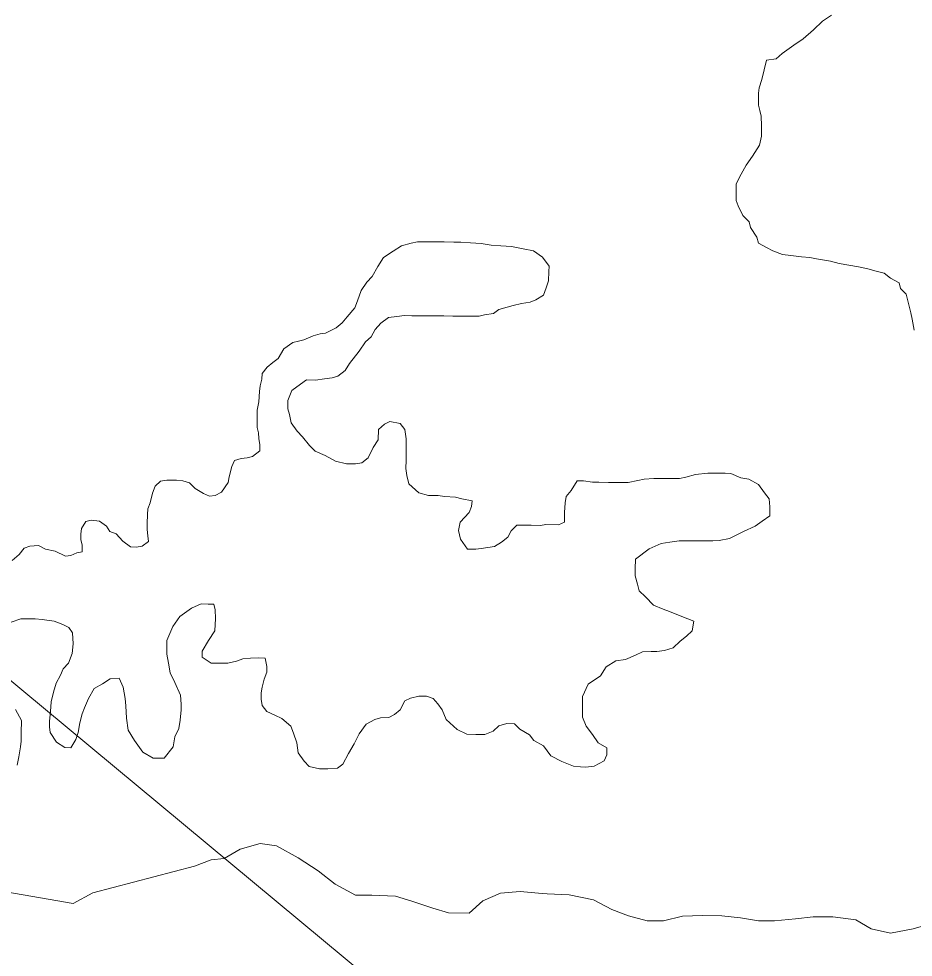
# Model space of a CAD drawing. Extents: x 553962 to 842807, y 8883888 to 9032388.
# Drawn here: x 804740.8 to 805064.7, y 9014916.1 to 9015255.9 of the extents above; entities that cross this region are included whole.
import ezdxf

# ---------------------------------------------------------------- set-up
doc = ezdxf.new("R2010")
doc.units = 0
doc.header["$LTSCALE"] = 200
for name, color, linetype, lineweight in [('23', 7, 'Continuous', 13), ('25', 7, 'Continuous', 13), ('57', 7, 'Continuous', 13), ('8', 7, 'Continuous', 13)]:
    doc.layers.add(name, color=color, linetype=linetype, lineweight=lineweight)

msp = doc.modelspace()

# ---------------------------------------------------------------- linework, layer by layer
at = {"layer": '23'}
msp.add_lwpolyline([(805065, 9015143.1), (805064.3, 9015147.1), (805063.8, 9015149.4), (805062.8, 9015153.2), (805062.1, 9015156.2), (805060.1, 9015158.2), (805059.6, 9015160.2), (805056.4, 9015162), (805054.2, 9015163.7), (805051.2, 9015164.5), (805048.2, 9015165.3), (805044.9, 9015166.1), (805041.4, 9015166.6), (805037.9, 9015167.3), (805034.7, 9015168.1), (805029.7, 9015168.9), (805027.2, 9015169.4), (805024.2, 9015169.7), (805020.4, 9015170.2), (805017.4, 9015170.5), (805013.9, 9015171.8), (805011.5, 9015173), (805008.7, 9015174.6), (805008, 9015176.8), (805005.8, 9015180.3), (805005.3, 9015182.3), (805003, 9015184.6), (805001.3, 9015188.1), (805000.6, 9015190.1), (805000.6, 9015193.4), (805000.6, 9015196.1), (805002.4, 9015199.6), (805004.2, 9015202.9), (805006.5, 9015206.1), (805009, 9015210.1), (805009.8, 9015213.3), (805009.8, 9015217.1), (805009.6, 9015220.6), (805009.1, 9015222.6), (805008.6, 9015224.6), (805008.6, 9015226.6), (805008.6, 9015228.9), (805008.9, 9015230.9), (805009.9, 9015233.9), (805010.7, 9015237.4), (805011.5, 9015240.9), (805015, 9015241.3), (805017.2, 9015243.3), (805021.5, 9015246.3), (805024.8, 9015248.6), (805028.6, 9015251.8), (805031.8, 9015255), (805035.1, 9015257.2)], dxfattribs=at)
at = {"layer": '25'}
for points in [[(805065, 9015143.1), (805064.3, 9015147.1), (805063.8, 9015149.4), (805062.8, 9015153.2), (805062.1, 9015156.2), (805060.1, 9015158.2), (805059.6, 9015160.2), (805056.4, 9015162), (805054.2, 9015163.7), (805051.2, 9015164.5), (805048.2, 9015165.3), (805044.9, 9015166.1), (805041.4, 9015166.6), (805037.9, 9015167.3), (805034.7, 9015168.1), (805029.7, 9015168.9), (805027.2, 9015169.4), (805024.2, 9015169.7), (805020.4, 9015170.2), (805017.4, 9015170.5), (805013.9, 9015171.8), (805011.5, 9015173), (805008.7, 9015174.6), (805008, 9015176.8), (805005.8, 9015180.3), (805005.3, 9015182.3), (805003, 9015184.6), (805001.3, 9015188.1), (805000.6, 9015190.1), (805000.6, 9015193.4), (805000.6, 9015196.1), (805002.4, 9015199.6), (805004.2, 9015202.9), (805006.5, 9015206.1), (805009, 9015210.1), (805009.8, 9015213.3), (805009.8, 9015217.1), (805009.6, 9015220.6), (805009.1, 9015222.6), (805008.6, 9015224.6), (805008.6, 9015226.6), (805008.6, 9015228.9), (805008.9, 9015230.9), (805009.9, 9015233.9), (805010.7, 9015237.4), (805011.5, 9015240.9), (805015, 9015241.3), (805017.2, 9015243.3), (805021.5, 9015246.3), (805024.8, 9015248.6), (805028.6, 9015251.8), (805031.8, 9015255), (805035.1, 9015257.2)], [(804778.5, 9015066.7), (804781.3, 9015064.7), (804783.3, 9015064.6), (804785.5, 9015064.9), (804787.8, 9015066.6), (804787.6, 9015068.6), (804787.3, 9015070.9), (804787.3, 9015073.1), (804787.4, 9015076.4), (804787.6, 9015078.4), (804788.4, 9015080.6), (804789.2, 9015084.1), (804790.2, 9015086.6), (804792.2, 9015088.4), (804794.5, 9015088.8), (804798, 9015088.8), (804800.2, 9015088.6), (804802.7, 9015087.8), (804804.7, 9015085.8), (804807.7, 9015084), (804809.9, 9015083), (804811.9, 9015083.2), (804814.2, 9015084.5), (804816.7, 9015088), (804817, 9015090), (804818, 9015093.7), (804819, 9015095.9), (804821.3, 9015096.7), (804823.5, 9015096.9), (804825.5, 9015097.4), (804828.1, 9015099.4), (804828.1, 9015101.6), (804827.8, 9015103.9), (804827.6, 9015105.9), (804827.1, 9015107.9), (804827.1, 9015109.9), (804827.2, 9015112.2), (804827.2, 9015114.2), (804827.7, 9015117.2), (804828, 9015120.9), (804828.2, 9015122.9), (804828.8, 9015125.4), (804829, 9015127.4), (804830.8, 9015129.7), (804832.8, 9015131.4), (804834.8, 9015132.9), (804836.8, 9015136.4), (804840.1, 9015138.6), (804842.1, 9015139.1), (804844.1, 9015139.6), (804847.4, 9015141.1), (804849.9, 9015141.8), (804851.9, 9015142), (804855.7, 9015144), (804857.9, 9015145.8), (804859.7, 9015148), (804862.5, 9015151.2), (804863.5, 9015153.7), (804864.8, 9015157.5), (804866.8, 9015160.5), (804868.8, 9015162.5), (804870.8, 9015166.2), (804872.9, 9015169.4), (804876.4, 9015171.7), (804879.4, 9015173.7), (804882.9, 9015174.6), (804885.2, 9015175.1), (804887.7, 9015175.1), (804890.9, 9015175.1), (804894.9, 9015175.1), (804898.4, 9015175), (804900.9, 9015175), (804904.4, 9015174.7), (804908.2, 9015174.5), (804911.9, 9015173.9), (804915.4, 9015173.7), (804919.2, 9015173.4), (804923.4, 9015172.6), (804927.2, 9015171.8), (804930.4, 9015169.6), (804932.9, 9015166.3), (804932.8, 9015164.3), (804932.6, 9015161), (804931.8, 9015158.5), (804930.8, 9015155.8), (804928, 9015154.1), (804926, 9015153.3), (804922.8, 9015152.8), (804919.8, 9015152.1), (804917.7, 9015151.4), (804914.7, 9015150.6), (804912.7, 9015149.2), (804909.5, 9015148.7), (804907.5, 9015148.2), (804904.2, 9015148.2), (804900.7, 9015148.2), (804898, 9015148.2), (804894.7, 9015148.3), (804891.7, 9015148.3), (804889.7, 9015148.3), (804886.5, 9015148.3)], [(804886.5, 9015148.3), (804883.2, 9015148.3), (804880.5, 9015148.4), (804877.7, 9015148.1), (804874.7, 9015147.7), (804871.9, 9015145.7), (804869.9, 9015143.4), (804868.4, 9015140.7), (804866.4, 9015138.9), (804864.1, 9015135.5), (804860.6, 9015131), (804859, 9015128.5), (804856.3, 9015126.5), (804854.3, 9015125.8), (804851.5, 9015125.5), (804848.3, 9015125), (804845, 9015125.1), (804842.8, 9015123.6), (804839.7, 9015121.3), (804838.2, 9015117.6), (804838.2, 9015114.6), (804838.9, 9015112.6), (804839.4, 9015109.6), (804841.6, 9015106.6), (804843.6, 9015104.5), (804846.1, 9015101.3), (804848.1, 9015099.3), (804851.8, 9015097.7), (804855.5, 9015095.7), (804859.5, 9015094.7), (804862.8, 9015094.7), (804865, 9015095.1), (804867.3, 9015096.9), (804869.1, 9015100.6), (804870.9, 9015103.4), (804871.1, 9015107.1), (804873.2, 9015109.1), (804875.2, 9015110.1), (804878.9, 9015109.3), (804880.6, 9015107.1), (804881.1, 9015103.8), (804881.1, 9015101.8), (804881.1, 9015099), (804881.1, 9015096), (804881, 9015093), (804881.3, 9015090.5), (804882, 9015087.5), (804885.7, 9015084.2), (804889.2, 9015083.2), (804892.7, 9015083.2), (804895, 9015082.9), (804899, 9015082.6), (804901.2, 9015082.1), (804905, 9015081.3), (804904.7, 9015079.3), (804903.9, 9015077.1), (804900.6, 9015073.6), (804900.1, 9015070.6), (804900.8, 9015067.4), (804903.3, 9015063.8), (804906.3, 9015063.8), (804908.3, 9015064.1), (804913.1, 9015064.8), (804915.6, 9015066.3), (804917.9, 9015068.2), (804919.1, 9015070.5), (804921.2, 9015072.5), (804923.4, 9015072.5), (804926.4, 9015072.5), (804929.7, 9015072.4), (804931.7, 9015072.7), (804936.2, 9015072.6), (804938.4, 9015073.6), (804938.4, 9015077.1), (804938.7, 9015080.6), (804939, 9015082.9), (804940.8, 9015085.1), (804943, 9015088.6), (804945.3, 9015088.6), (804948.5, 9015088.1), (804950.8, 9015088.1), (804954.3, 9015088), (804957.3, 9015088), (804961.5, 9015088), (804965, 9015088.7), (804967.3, 9015089.2), (804970.8, 9015089.4), (804974.3, 9015089.4), (804976.3, 9015089.4), (804980.1, 9015089.4), (804982.3, 9015089.9), (804985.8, 9015090.8), (804990.3, 9015091.3), (804992.6, 9015091.3), (804996.6, 9015091.3), (804998.6, 9015091.2), (805002.3, 9015089.7), (805005.1, 9015089.2), (805008.6, 9015087.2), (805010.8, 9015084.2), (805012.5, 9015082.1)], [(805012.5, 9015082.1), (805012.7, 9015079.1), (805012.7, 9015075.9), (805010, 9015073.9), (805007.4, 9015072.2), (805003.2, 9015070.2), (804998.1, 9015067.7), (804994.4, 9015067), (804992.1, 9015066.8), (804989.1, 9015066.8), (804985.6, 9015066.8), (804982.4, 9015066.8), (804979.9, 9015066.8), (804976.6, 9015066.4), (804973.4, 9015065.9), (804969.1, 9015063.9), (804964.1, 9015060.2), (804964, 9015056.7), (804964, 9015054.2), (804964.8, 9015051.2), (804965.5, 9015048.7), (804967.7, 9015046.6), (804970.7, 9015043.6), (804974.2, 9015042.1), (804976.4, 9015041.3), (804980.9, 9015039.5), (804985.2, 9015037.8), (804984.6, 9015034.3), (804982.6, 9015032.3), (804980.3, 9015030.5), (804977.8, 9015028.1), (804974.6, 9015027.1), (804971.8, 9015026.8), (804969.8, 9015026.8), (804966.6, 9015026.6), (804964.1, 9015025.4), (804960.5, 9015023.9), (804957, 9015023.4), (804953.5, 9015021.2), (804951.5, 9015018), (804947, 9015015), (804944.9, 9015010.5), (804944.9, 9015007.2), (804944.9, 9015003), (804946.3, 9014999.7), (804948.6, 9014996.7), (804950.6, 9014993.7), (804953.8, 9014991.9), (804953.8, 9014989.4), (804952.8, 9014987.2), (804949.2, 9014985.2), (804946.2, 9014984.9), (804944.2, 9014985), (804941.7, 9014985.2), (804937.5, 9014987), (804933.5, 9014989), (804930.8, 9014992.6), (804927.3, 9014994.6), (804925.8, 9014996.6), (804922.3, 9014998.6), (804920.3, 9015000.6), (804917.6, 9015000.7), (804914.6, 9014999.9), (804912.6, 9014997.9), (804909.6, 9014996.7), (804906.3, 9014996.7), (804903.1, 9014996.8), (804899.6, 9014998.5), (804895.6, 9015002.1), (804894.1, 9015005.6), (804892.6, 9015007.8), (804890.9, 9015009.8), (804888.4, 9015010.6), (804885.7, 9015010.6), (804882.7, 9015009.9), (804880.6, 9015008.9), (804878.9, 9015005.7), (804876.9, 9015003.9), (804874.8, 9015002.9), (804871.8, 9015002.7), (804869.8, 9015002.2), (804866.6, 9015000.5), (804864.1, 9014997), (804862.3, 9014993.3), (804860.2, 9014989.8), (804858.2, 9014986), (804856.2, 9014984.5), (804852.7, 9014984.3), (804849.7, 9014984.3), (804846, 9014985.1), (804844.2, 9014987.1), (804842, 9014990.1), (804841.5, 9014993.7), (804840.3, 9014997.2), (804839.3, 9014999.7), (804836.1, 9015002.5), (804833.6, 9015003.7), (804830.6, 9015005), (804828.9, 9015007.2), (804828.6, 9015009.5), (804828.6, 9015011.8)], [(804738.5, 9015059.7), (804741, 9015061.9), (804742.8, 9015064.2), (804744.8, 9015064.9), (804748, 9015065.1), (804750.5, 9015063.8), (804754, 9015063.1), (804757.7, 9015061.3), (804759.7, 9015061.5), (804761.8, 9015062.5), (804763.8, 9015062.8), (804763.8, 9015065.3), (804763.3, 9015067.3), (804763.3, 9015069.3), (804763.6, 9015071.3), (804765.1, 9015073.8), (804767.1, 9015074.3), (804770.1, 9015074), (804772.6, 9015072.2), (804773.8, 9015070.2), (804776.1, 9015069.4), (804778.5, 9015066.7)], [(804828.6, 9015011.8), (804828.9, 9015013.8), (804829.7, 9015016.8), (804830.7, 9015019.3), (804830.7, 9015021.3), (804830, 9015024.3), (804827.7, 9015024.5), (804824.7, 9015024.3), (804822, 9015024.1), (804819.7, 9015023.3), (804816.5, 9015022.6), (804814.2, 9015022.6), (804810.5, 9015022.6), (804807.2, 9015024.7), (804807.2, 9015026.9), (804809.5, 9015030.7), (804811.8, 9015034.2), (804812.1, 9015038.7), (804811.9, 9015041.9), (804811.4, 9015043.9), (804809.4, 9015043.9), (804806.9, 9015044), (804803.4, 9015042.5), (804799.1, 9015039.5), (804796.6, 9015035.8), (804794.5, 9015030.8), (804794.5, 9015025.8), (804795, 9015022.5), (804795.7, 9015019), (804797.4, 9015015.5), (804799.4, 9015011), (804799.6, 9015007.7), (804799.6, 9015005.7), (804799.3, 9015001.9), (804798.8, 9014998.9), (804797.3, 9014995.9), (804796.7, 9014992.2), (804793.5, 9014988.2), (804791.5, 9014988.2), (804789.5, 9014988.2), (804785.7, 9014990.3), (804782.7, 9014994.5), (804780.5, 9014998.3), (804779.8, 9015002.6), (804779.6, 9015007.1), (804779.4, 9015009.8), (804778.6, 9015013.8), (804777.2, 9015017.1), (804773.9, 9015016.9), (804771.1, 9015015.1), (804768.1, 9015013.4), (804766.1, 9015009.7), (804764.6, 9015006.4), (804763.8, 9015004.2), (804763, 9015000.9), (804762.3, 9014997.4), (804761.5, 9014994.9), (804759.7, 9014991.9), (804757.5, 9014992), (804754.5, 9014994), (804752.2, 9014997.5), (804752, 9014999.5), (804752, 9015001.5), (804752.3, 9015005), (804752.6, 9015008.5), (804753.4, 9015012), (804754.4, 9015015.3), (804755.9, 9015018.2), (804756.9, 9015020.5), (804758.9, 9015022.5), (804760.2, 9015026), (804760.5, 9015029.5), (804760.3, 9015033.5), (804759, 9015035.5), (804756.8, 9015036.5), (804753.6, 9015037.8), (804749.3, 9015038.3), (804746.8, 9015038.6), (804743.8, 9015038.6), (804741.6, 9015038.6), (804738.1, 9015037.4)], [(804739.6, 9015005.8), (804741.8, 9015001.8), (804741.7, 9014997.3), (804741.7, 9014994.3), (804741.5, 9014992.3), (804740.9, 9014988.6), (804740.2, 9014985.6)], [(804690.8, 9014947.6), (804760.5, 9014935.5), (804767.7, 9014939.4), (804804.4, 9014949), (804810.5, 9014951.3), (804815.2, 9014951.8), (804821, 9014955.2), (804828.2, 9014957.2), (804834.2, 9014956.4)], [(804834.2, 9014956.4), (804842, 9014952.1), (804849.2, 9014947.3), (804855.4, 9014942.5), (804862.7, 9014938.5), (804868.7, 9014938.5), (804877.2, 9014938.2), (804883.2, 9014936.4), (804890.7, 9014933.8), (804896.4, 9014932.1), (804903.9, 9014932), (804908.9, 9014936.5), (804915.2, 9014939.3), (804922.4, 9014939.9), (804929, 9014939.3), (804932.1, 9014939), (804940.1, 9014938.7), (804948.9, 9014936.9), (804955.6, 9014933.3), (804961.6, 9014931.1), (804968.3, 9014929.3), (804974.3, 9014929.2), (804981.1, 9014931), (804988.4, 9014931.2), (804995.4, 9014931.1), (805002.1, 9014930.3), (805008.6, 9014929.3), (805014.4, 9014929.3), (805022.1, 9014930), (805028.4, 9014930.7), (805035.6, 9014930.7), (805043.9, 9014929.6), (805049.4, 9014926.3), (805056.4, 9014924.8), (805064.6, 9014926.3), (805070.9, 9014928.2)]]:
    msp.add_lwpolyline(points, dxfattribs=at)
at = {"layer": '57'}
msp.add_lwpolyline([(805035.1, 9015257.2), (805031.8, 9015255), (805028.6, 9015251.8), (805024.8, 9015248.6), (805021.5, 9015246.3), (805017.2, 9015243.3), (805015, 9015241.3), (805011.5, 9015240.9), (805010.7, 9015237.4), (805009.9, 9015233.9), (805008.9, 9015230.9), (805008.6, 9015228.9), (805008.6, 9015226.6), (805008.6, 9015224.6), (805009.1, 9015222.6), (805009.6, 9015220.6), (805009.8, 9015217.1), (805009.8, 9015213.3), (805009, 9015210.1), (805006.5, 9015206.1), (805004.2, 9015202.9), (805002.4, 9015199.6), (805000.6, 9015196.1), (805000.6, 9015193.4), (805000.6, 9015190.1), (805001.3, 9015188.1), (805003, 9015184.6), (805005.3, 9015182.3), (805005.8, 9015180.3), (805008, 9015176.8), (805008.7, 9015174.6), (805011.5, 9015173), (805013.9, 9015171.8), (805017.4, 9015170.5), (805020.4, 9015170.2), (805024.2, 9015169.7), (805027.2, 9015169.4), (805029.7, 9015168.9), (805034.7, 9015168.1), (805037.9, 9015167.3), (805041.4, 9015166.6), (805044.9, 9015166.1), (805048.2, 9015165.3), (805051.2, 9015164.5), (805054.2, 9015163.7), (805056.4, 9015162), (805059.6, 9015160.2), (805060.1, 9015158.2), (805062.1, 9015156.2), (805062.8, 9015153.2), (805063.8, 9015149.4), (805064.3, 9015147.1), (805065, 9015143.1)], dxfattribs=at)
at = {"layer": '8'}
msp.add_lwpolyline([(806161, 9014683.5), (805286.1, 9014561), (804109.2, 9015538.2), (803233.2, 9015653.1), (801852.1, 9016894.9), (801230.9, 9016842.4), (800706, 9017157.5), (800216.1, 9016711.1), (800076.1, 9016868.7), (799869.9, 9016834.7), (800123.9, 9017234.1), (800256.2, 9018248.5), (801064.5, 9018666.7), (801600.4, 9019718.2), (803075.9, 9020198.7), (804723.6, 9022148.4), (804807.1, 9023011.8)], dxfattribs=at)

doc.saveas('drawing.dxf')
